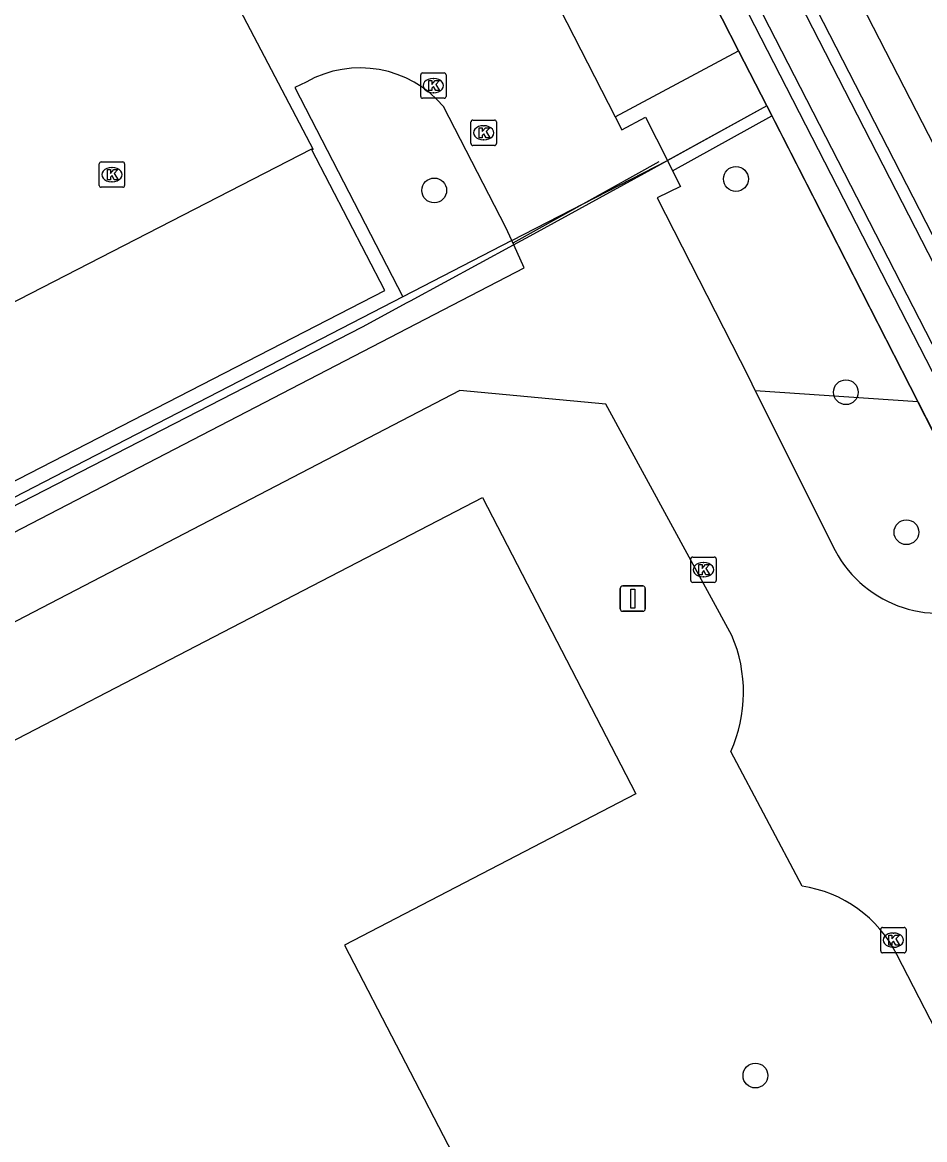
# Model space of a CAD drawing. Extents: x 158838 to 160074, y 386376 to 387776.
# Drawn here: x 159750.93 to 159786.5, y 387354.12 to 387398.14 of the extents above; entities that cross this region are included whole.
import ezdxf

# ---------------------------------------------------------------- set-up
doc = ezdxf.new("R2010")
doc.units = 0
for name, color, linetype in [('IMGEO_Berm_groen', 7, 'Continuous'), ('IMGEO_Boom', 7, 'Continuous'), ('IMGEO_Fietspad_open', 7, 'Continuous'), ('IMGEO_Groenvoorziening', 7, 'Continuous'), ('IMGEO_Haag', 7, 'Continuous'), ('IMGEO_Hek', 7, 'Continuous'), ('IMGEO_Kolk', 7, 'Continuous'), ('IMGEO_Pand_vergunning_verleend', 7, 'Continuous'), ('IMGEO_Rijbaan_lokaal_open', 7, 'Continuous'), ('IMGEO_Sirene', 7, 'Continuous'), ('IMGEO_Waterloop', 7, 'Continuous')]:
    doc.layers.add(name, color=color, linetype=linetype)

msp = doc.modelspace()

# ---------------------------------------------------------------- linework, layer by layer
at = {"layer": 'IMGEO_Berm_groen'}
for points in [[(159792.368, 387378.955), (159756.989, 387447.855)], [(159754.776, 387446.721), (159790.305, 387377.55)], [(159779.16, 387397.025), (159775.938, 387403.333)], [(159780.272, 387394.849), (159779.16, 387397.025)], [(159780.474, 387394.454), (159786.225, 387383.196)], [(159790.006, 387375.795), (159786.225, 387383.196)]]:
    msp.add_lwpolyline(points, dxfattribs=at)
at = {"layer": 'IMGEO_Boom'}
for centre in [(159779.058, 387391.972), (159767.165, 387391.519), (159783.39, 387383.571), (159785.779, 387378.055), (159779.826, 387356.648)]:
    msp.add_circle(centre, 0.489, dxfattribs=at)
at = {"layer": 'IMGEO_Fietspad_open'}
msp.add_lwpolyline([(159758.471, 387448.614), (159759.831, 387445.955), (159771.699, 387422.793), (159790.728, 387385.768), (159794.612, 387378.149)], dxfattribs=at)
at = {"layer": 'IMGEO_Groenvoorziening'}
for points in [[(159774.3, 387394.421), (159779.16, 387397.025)], [(159786.225, 387383.196), (159779.822, 387383.625)]]:
    msp.add_lwpolyline(points, dxfattribs=at)
at = {"layer": 'IMGEO_Haag'}
for points in [[(159780.272, 387394.849), (159776.356, 387392.694)], [(159780.474, 387394.454), (159780.272, 387394.849)], [(159776.556, 387392.297), (159780.474, 387394.454)], [(159770.223, 387389.543), (159765.923, 387387.325)]]:
    msp.add_lwpolyline(points, dxfattribs=at)
at = {"layer": 'IMGEO_Hek'}
for points in [[(159775.938, 387403.333), (159779.16, 387397.025)], [(159757.851, 387401.805), (159762.401, 387393.126)], [(159779.16, 387397.025), (159780.272, 387394.849)], [(159780.272, 387394.849), (159775.439, 387392.19)], [(159780.272, 387394.849), (159790.006, 387375.795)], [(159776.016, 387392.647), (159770.27, 387389.44)], [(159775.439, 387392.19), (159771.074, 387389.79)], [(159771.074, 387389.79), (159770.277, 387389.358), (159766.217, 387387.156)], [(159766.088, 387387.087), (159764.322, 387386.129)], [(159766.217, 387387.156), (159766.088, 387387.087)], [(159764.322, 387386.129), (159720.318, 387363.519)]]:
    msp.add_lwpolyline(points, dxfattribs=at)
at = {"layer": 'IMGEO_Kolk'}
for p, q in [((159766.71, 387396.15), (159767.562, 387396.15)), ((159766.635, 387395.224), (159766.635, 387396.076)), ((159767.123, 387395.93), (159767.148, 387395.93)), ((159767.636, 387396.076), (159767.636, 387395.224)), ((159767.146, 387395.37), (159767.121, 387395.37)), ((159767.562, 387395.15), (159766.71, 387395.15)), ((159768.616, 387393.364), (159768.616, 387394.216)), ((159768.691, 387394.29), (159769.543, 387394.29)), ((159769.104, 387394.07), (159769.129, 387394.07)), ((159769.617, 387394.216), (159769.617, 387393.364)), ((159769.127, 387393.51), (159769.102, 387393.51)), ((159769.543, 387393.29), (159768.691, 387393.29)), ((159753.964, 387391.717), (159753.964, 387392.569)), ((159754.039, 387392.643), (159754.891, 387392.643)), ((159754.965, 387392.569), (159754.965, 387391.717)), ((159754.452, 387392.423), (159754.477, 387392.423)), ((159754.475, 387391.863), (159754.45, 387391.863)), ((159754.891, 387391.643), (159754.039, 387391.643)), ((159777.279, 387376.15), (159777.279, 387377.002)), ((159777.354, 387377.076), (159778.206, 387377.076)), ((159777.767, 387376.856), (159777.792, 387376.856)), ((159778.28, 387377.002), (159778.28, 387376.15)), ((159777.79, 387376.296), (159777.765, 387376.296)), ((159778.206, 387376.076), (159777.354, 387376.076)), ((159784.764, 387361.556), (159784.764, 387362.408)), ((159784.839, 387362.482), (159785.691, 387362.482)), ((159785.252, 387362.262), (159785.277, 387362.262)), ((159785.765, 387362.408), (159785.765, 387361.556)), ((159785.691, 387361.482), (159784.839, 387361.482)), ((159785.275, 387361.702), (159785.25, 387361.702))]:
    msp.add_line(p, q, dxfattribs=at)
for points in [[(159766.71, 387396.15), (159767.562, 387396.15)], [(159766.635, 387395.224), (159766.635, 387396.076)], [(159766.956, 387395.85), (159767.079, 387395.85), (159767.079, 387395.699), (159767.209, 387395.85), (159767.373, 387395.85), (159767.227, 387395.699), (159767.38, 387395.45), (159767.228, 387395.45), (159767.143, 387395.614), (159767.079, 387395.547), (159767.079, 387395.45), (159766.956, 387395.45), (159766.956, 387395.85)], [(159767.636, 387396.076), (159767.636, 387395.224)], [(159767.562, 387395.15), (159766.71, 387395.15)], [(159768.616, 387393.364), (159768.616, 387394.216)], [(159768.691, 387394.29), (159769.543, 387394.29)], [(159768.937, 387393.99), (159769.06, 387393.99), (159769.06, 387393.839), (159769.19, 387393.99), (159769.354, 387393.99), (159769.208, 387393.839), (159769.361, 387393.59), (159769.209, 387393.59), (159769.124, 387393.754), (159769.06, 387393.687), (159769.06, 387393.59), (159768.937, 387393.59), (159768.937, 387393.99)], [(159769.617, 387394.216), (159769.617, 387393.364)], [(159769.543, 387393.29), (159768.691, 387393.29)], [(159753.964, 387391.717), (159753.964, 387392.569)], [(159754.039, 387392.643), (159754.891, 387392.643)], [(159754.965, 387392.569), (159754.965, 387391.717)], [(159754.285, 387392.343), (159754.408, 387392.343), (159754.408, 387392.192), (159754.538, 387392.343), (159754.702, 387392.343), (159754.556, 387392.192), (159754.709, 387391.943), (159754.557, 387391.943), (159754.472, 387392.107), (159754.408, 387392.04), (159754.408, 387391.943), (159754.285, 387391.943), (159754.285, 387392.343)], [(159754.891, 387391.643), (159754.039, 387391.643)], [(159777.279, 387376.15), (159777.279, 387377.002)], [(159777.354, 387377.076), (159778.206, 387377.076)], [(159777.6, 387376.776), (159777.723, 387376.776), (159777.723, 387376.625), (159777.853, 387376.776), (159778.017, 387376.776), (159777.871, 387376.625), (159778.024, 387376.376), (159777.872, 387376.376), (159777.787, 387376.54), (159777.723, 387376.473), (159777.723, 387376.376), (159777.6, 387376.376), (159777.6, 387376.776)], [(159778.28, 387377.002), (159778.28, 387376.15)], [(159778.206, 387376.076), (159777.354, 387376.076)], [(159784.764, 387361.556), (159784.764, 387362.408)], [(159784.839, 387362.482), (159785.691, 387362.482)], [(159785.765, 387362.408), (159785.765, 387361.556)], [(159785.085, 387362.182), (159785.208, 387362.182), (159785.208, 387362.031), (159785.338, 387362.182), (159785.502, 387362.182), (159785.356, 387362.031), (159785.509, 387361.782), (159785.357, 387361.782), (159785.272, 387361.946), (159785.208, 387361.879), (159785.208, 387361.782), (159785.085, 387361.782), (159785.085, 387362.182)], [(159785.691, 387361.482), (159784.839, 387361.482)]]:
    msp.add_lwpolyline(points, dxfattribs=at)
for centre, start, end in [((159766.712, 387396.074), 91.552, 178.448), ((159766.712, 387396.074), 91.552, 178.448), ((159767.56, 387396.074), 1.552, 88.448), ((159767.56, 387396.074), 1.552, 88.448), ((159766.712, 387395.226), 181.552, 268.448), ((159766.712, 387395.226), 181.552, 268.448), ((159767.56, 387395.226), 271.552, 358.448), ((159767.56, 387395.226), 271.552, 358.448), ((159768.693, 387394.214), 91.552, 178.448), ((159768.693, 387394.214), 91.552, 178.448), ((159769.541, 387394.214), 1.552, 88.448), ((159769.541, 387394.214), 1.552, 88.448), ((159768.693, 387393.366), 181.552, 268.448), ((159768.693, 387393.366), 181.552, 268.448), ((159769.541, 387393.366), 271.552, 358.448), ((159769.541, 387393.366), 271.552, 358.448), ((159754.041, 387392.567), 91.552, 178.448), ((159754.041, 387392.567), 91.552, 178.448), ((159754.889, 387392.567), 1.552, 88.448), ((159754.889, 387392.567), 1.552, 88.448), ((159754.041, 387391.719), 181.552, 268.448), ((159754.041, 387391.719), 181.552, 268.448), ((159754.889, 387391.719), 271.552, 358.448), ((159754.889, 387391.719), 271.552, 358.448), ((159777.356, 387377), 91.552, 178.448), ((159777.356, 387377), 91.552, 178.448), ((159778.204, 387377), 1.552, 88.448), ((159778.204, 387377), 1.552, 88.448), ((159777.356, 387376.152), 181.552, 268.448), ((159777.356, 387376.152), 181.552, 268.448), ((159778.204, 387376.152), 271.552, 358.448), ((159778.204, 387376.152), 271.552, 358.448), ((159784.841, 387362.406), 91.552, 178.448), ((159784.841, 387362.406), 91.552, 178.448), ((159785.689, 387362.406), 1.552, 88.448), ((159785.689, 387362.406), 1.552, 88.448), ((159784.841, 387361.558), 181.552, 268.448), ((159784.841, 387361.558), 181.552, 268.448), ((159785.689, 387361.558), 271.552, 358.448), ((159785.689, 387361.558), 271.552, 358.448)]:
    msp.add_arc(centre, 0.0765, start, end, dxfattribs=at)
for centre, major_axis, ratio, start_param, end_param in [((159767.122, 387395.65), (-0.387, 0.002), 0.722429, 4.712389, 7.853982), ((159767.147, 387395.65), (-0.39, 0.002), 0.717154, 1.570796, 4.712389), ((159769.103, 387393.79), (-0.387, 0.002), 0.722429, 4.712389, 7.853982), ((159769.128, 387393.79), (-0.39, 0.002), 0.717154, 1.570796, 4.712389), ((159754.451, 387392.143), (-0.387, 0.002), 0.722429, 4.712389, 7.853982), ((159754.476, 387392.143), (-0.39, 0.002), 0.717154, 1.570796, 4.712389), ((159777.766, 387376.576), (-0.387, 0.002), 0.722429, 4.712389, 7.853982), ((159777.791, 387376.576), (-0.39, 0.002), 0.717154, 1.570796, 4.712389), ((159785.251, 387361.982), (-0.387, 0.002), 0.722429, 4.712389, 7.853982), ((159785.276, 387361.982), (-0.39, 0.002), 0.717154, 1.570796, 4.712389)]:
    msp.add_ellipse(centre, major_axis=major_axis, ratio=ratio, start_param=start_param, end_param=end_param, dxfattribs=at)
at = {"layer": 'IMGEO_Pand_vergunning_verleend'}
msp.add_lwpolyline([(159738.407, 387363.531), (159769.063, 387379.42), (159775.116, 387367.742), (159763.634, 387361.79), (159770.297, 387348.936), (159751.123, 387338.998), (159738.407, 387363.531)], dxfattribs=at)
at = {"layer": 'IMGEO_Rijbaan_lokaal_open'}
for points in [[(159771.044, 387400.791), (159774.3, 387394.421)], [(159762.118, 387395.789), (159761.675, 387395.573), (159765.923, 387387.325)], [(159770.223, 387389.543), (159769.987, 387390.065), (159767.537, 387394.823)], [(159774.3, 387394.421), (159774.564, 387393.904), (159775.496, 387394.403), (159776.356, 387392.694)], [(159765.216, 387387.58), (159762.33, 387393.146), (159744.301, 387383.886), (159747.162, 387378.296), (159765.216, 387387.58)], [(159770.223, 387389.543), (159776.356, 387392.694)], [(159776.356, 387392.694), (159776.556, 387392.297)], [(159776.556, 387392.297), (159776.87, 387391.673), (159775.955, 387391.234), (159779.549, 387384.17), (159779.822, 387383.625)], [(159735.76, 387370.365), (159770.707, 387388.476), (159770.301, 387389.371), (159770.223, 387389.543)], [(159765.923, 387387.325), (159742.502, 387375.246), (159735.954, 387371.95)], [(159778.894, 387373.989), (159773.928, 387383.096), (159768.172, 387383.643), (159737.214, 387367.553)], [(159779.822, 387383.625), (159782.974, 387377.329)], [(159781.664, 387364.104), (159778.856, 387369.414)], [(159789.954, 387363.73), (159794.521, 387355.097), (159789.782, 387352.91), (159785.401, 387361.413)]]:
    msp.add_lwpolyline(points, dxfattribs=at)
for centre, radius, start, end in [((159764.242, 387392.024), 4.323, 40.3502, 119.4349), ((159787.082, 387379.511), 4.652, 207.9711, 296.0054), ((159773.681, 387371.745), 5.676, 335.7558, 23.2924), ((159780.955, 387359.179), 4.976, 26.6802, 81.8048)]:
    msp.add_arc(centre, radius, start, end, dxfattribs=at)
at = {"layer": 'IMGEO_Sirene'}
for p, q in [((159774.497, 387375.037), (159774.497, 387375.837)), ((159774.497, 387375.837), (159774.497, 387375.037)), ((159774.597, 387375.937), (159775.387, 387375.937)), ((159775.387, 387375.937), (159774.597, 387375.937)), ((159775.487, 387375.837), (159775.487, 387375.037)), ((159775.487, 387375.037), (159775.487, 387375.837)), ((159775.387, 387374.937), (159774.597, 387374.937)), ((159774.597, 387374.937), (159775.387, 387374.937))]:
    msp.add_line(p, q, dxfattribs=at)
msp.add_lwpolyline([(159774.917, 387375.812), (159775.067, 387375.812), (159775.067, 387375.062), (159774.917, 387375.062), (159774.917, 387375.812)], dxfattribs=at)
for centre, start, end in [((159774.597, 387375.837), 90, 180), ((159774.597, 387375.837), 90, 180), ((159775.387, 387375.837), 0, 90), ((159775.387, 387375.837), 360, 90), ((159774.597, 387375.037), 180, 270), ((159774.597, 387375.037), 180, 270), ((159775.387, 387375.037), 270, 0), ((159775.387, 387375.037), 270, 0)]:
    msp.add_arc(centre, 0.1, start, end, dxfattribs=at)
at = {"layer": 'IMGEO_Waterloop'}
for points in [[(159791.991, 387378.641), (159791.944, 387378.719), (159756.558, 387447.633)], [(159755.208, 387446.942), (159790.714, 387377.815)]]:
    msp.add_lwpolyline(points, dxfattribs=at)

doc.saveas('drawing.dxf')
